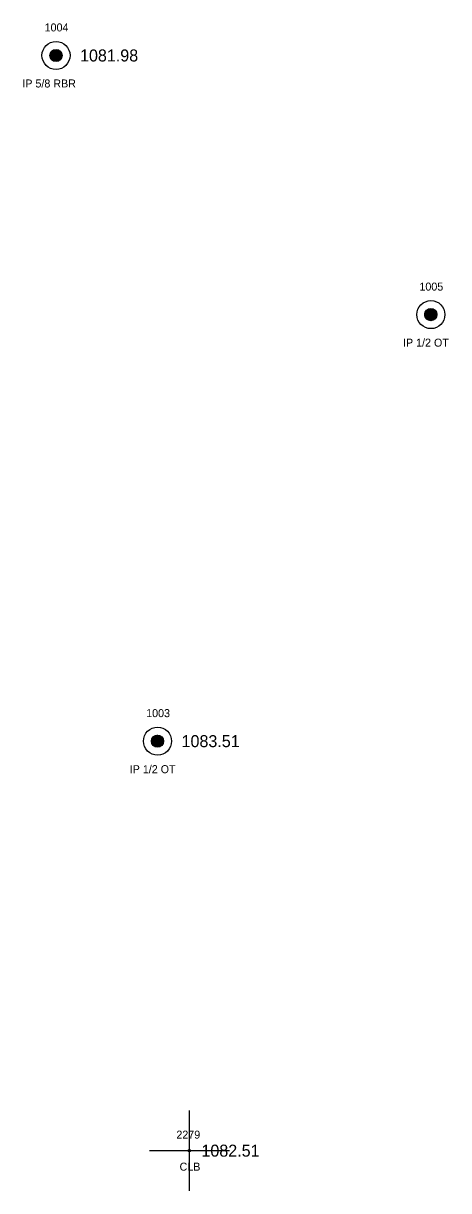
# Model space of a CAD drawing. Extents: x 1578957 to 1581675, y 1115963 to 1120391.
# Drawn here: x 1579957.7 to 1580010.8, y 1116544.2 to 1116690 of the extents above; entities that cross this region are included whole.
import ezdxf

# ---------------------------------------------------------------- set-up
doc = ezdxf.new("R2010")
doc.units = 0
for name, color, linetype in [('RD_EX_DV_Prop_txCode', 7, 'Continuous'), ('RD_EX_DV_PropPin', 7, 'Continuous'), ('RD_EX_Misc', 7, 'Continuous'), ('RD_EX_TX_DV_Prop_ELEV', 7, 'Continuous'), ('RD_HC_Survey_ELEV', 7, 'Continuous'), ('RD_HC_Survey_txCode', 7, 'Continuous'), ('RD_SMD_Locator', 7, 'Continuous')]:
    doc.layers.add(name, color=color, linetype=linetype)

msp = doc.modelspace()

# ---------------------------------------------------------------- linework, layer by layer
at = {"layer": 'RD_EX_DV_PropPin'}
for p, q in [((1579961.08, 1116685.81), (1579961.08, 1116686.2)), ((1579961.11, 1116685.71), (1579961.11, 1116686.31)), ((1579961.15, 1116685.64), (1579961.15, 1116686.38)), ((1579961.18, 1116685.58), (1579961.18, 1116686.43)), ((1579961.22, 1116685.53), (1579961.22, 1116686.48)), ((1579961.25, 1116685.49), (1579961.25, 1116686.52)), ((1579961.29, 1116685.46), (1579961.29, 1116686.56)), ((1579961.32, 1116685.43), (1579961.32, 1116686.59)), ((1579961.36, 1116685.4), (1579961.36, 1116686.62)), ((1579961.39, 1116685.37), (1579961.39, 1116686.64)), ((1579961.43, 1116685.35), (1579961.43, 1116686.66)), ((1579961.46, 1116685.33), (1579961.46, 1116686.68)), ((1579961.5, 1116685.31), (1579961.5, 1116686.7)), ((1579961.53, 1116685.3), (1579961.53, 1116686.71)), ((1579961.57, 1116685.29), (1579961.57, 1116686.73)), ((1579961.6, 1116685.28), (1579961.6, 1116686.74)), ((1579961.64, 1116685.27), (1579961.64, 1116686.75)), ((1579961.67, 1116685.26), (1579961.67, 1116686.76)), ((1579961.71, 1116685.25), (1579961.71, 1116686.76)), ((1579961.74, 1116685.25), (1579961.74, 1116686.77)), ((1579961.78, 1116685.25), (1579961.78, 1116686.77)), ((1579961.81, 1116685.25), (1579961.81, 1116686.77)), ((1579961.85, 1116685.25), (1579961.85, 1116686.77)), ((1579961.88, 1116685.25), (1579961.88, 1116686.77)), ((1579961.92, 1116685.25), (1579961.92, 1116686.76)), ((1579961.95, 1116685.26), (1579961.95, 1116686.76)), ((1579961.99, 1116685.27), (1579961.99, 1116686.75)), ((1579962.02, 1116685.28), (1579962.02, 1116686.74)), ((1579962.06, 1116685.29), (1579962.06, 1116686.73)), ((1579962.09, 1116685.3), (1579962.09, 1116686.71)), ((1579962.13, 1116685.31), (1579962.13, 1116686.7)), ((1579962.16, 1116685.33), (1579962.16, 1116686.68)), ((1579962.2, 1116685.35), (1579962.2, 1116686.66)), ((1579962.23, 1116685.37), (1579962.23, 1116686.64)), ((1579962.27, 1116685.4), (1579962.27, 1116686.62)), ((1579962.3, 1116685.43), (1579962.3, 1116686.59)), ((1579962.34, 1116685.46), (1579962.34, 1116686.56)), ((1579962.37, 1116685.49), (1579962.37, 1116686.52)), ((1579962.41, 1116685.53), (1579962.41, 1116686.48)), ((1579962.44, 1116685.58), (1579962.44, 1116686.43)), ((1579962.48, 1116685.64), (1579962.48, 1116686.38)), ((1579962.51, 1116685.71), (1579962.51, 1116686.31)), ((1579962.55, 1116685.81), (1579962.55, 1116686.2)), ((1580007.85, 1116653.44), (1580007.85, 1116653.83)), ((1580007.89, 1116653.34), (1580007.89, 1116653.93)), ((1580007.92, 1116653.27), (1580007.92, 1116654.01)), ((1580007.96, 1116653.21), (1580007.96, 1116654.06)), ((1580007.99, 1116653.16), (1580007.99, 1116654.11)), ((1580008.03, 1116653.12), (1580008.03, 1116654.15)), ((1580008.06, 1116653.09), (1580008.06, 1116654.19)), ((1580008.1, 1116653.05), (1580008.1, 1116654.22)), ((1580008.13, 1116653.03), (1580008.13, 1116654.25)), ((1580008.17, 1116653), (1580008.17, 1116654.27)), ((1580008.2, 1116652.98), (1580008.2, 1116654.29)), ((1580008.24, 1116652.96), (1580008.24, 1116654.31)), ((1580008.27, 1116652.94), (1580008.27, 1116654.33)), ((1580008.31, 1116652.93), (1580008.31, 1116654.34)), ((1580008.34, 1116652.92), (1580008.34, 1116654.36)), ((1580008.38, 1116652.9), (1580008.38, 1116654.37)), ((1580008.41, 1116652.9), (1580008.41, 1116654.38)), ((1580008.45, 1116652.89), (1580008.45, 1116654.38)), ((1580008.48, 1116652.88), (1580008.48, 1116654.39)), ((1580008.52, 1116652.88), (1580008.52, 1116654.39)), ((1580008.55, 1116652.88), (1580008.55, 1116654.4)), ((1580008.59, 1116652.88), (1580008.59, 1116654.4)), ((1580008.62, 1116652.88), (1580008.62, 1116654.4)), ((1580008.66, 1116652.88), (1580008.66, 1116654.39)), ((1580008.69, 1116652.88), (1580008.69, 1116654.39)), ((1580008.73, 1116652.89), (1580008.73, 1116654.38)), ((1580008.76, 1116652.9), (1580008.76, 1116654.38)), ((1580008.8, 1116652.9), (1580008.8, 1116654.37)), ((1580008.83, 1116652.92), (1580008.83, 1116654.36)), ((1580008.87, 1116652.93), (1580008.87, 1116654.34)), ((1580008.9, 1116652.94), (1580008.9, 1116654.33)), ((1580008.94, 1116652.96), (1580008.94, 1116654.31)), ((1580008.97, 1116652.98), (1580008.97, 1116654.29)), ((1580009.01, 1116653), (1580009.01, 1116654.27)), ((1580009.04, 1116653.03), (1580009.04, 1116654.25)), ((1580009.08, 1116653.05), (1580009.08, 1116654.22)), ((1580009.11, 1116653.09), (1580009.11, 1116654.19)), ((1580009.15, 1116653.12), (1580009.15, 1116654.15)), ((1580009.18, 1116653.16), (1580009.18, 1116654.11)), ((1580009.22, 1116653.21), (1580009.22, 1116654.06)), ((1580009.25, 1116653.27), (1580009.25, 1116654.01)), ((1580009.29, 1116653.34), (1580009.29, 1116653.93)), ((1580009.32, 1116653.44), (1580009.32, 1116653.83)), ((1579973.96, 1116599.81), (1579973.96, 1116600.91)), ((1579973.99, 1116599.78), (1579973.99, 1116600.95)), ((1579974.03, 1116599.75), (1579974.03, 1116600.97)), ((1579974.06, 1116599.73), (1579974.06, 1116601)), ((1579974.1, 1116599.71), (1579974.1, 1116601.02)), ((1579974.13, 1116599.69), (1579974.13, 1116601.04)), ((1579974.17, 1116599.67), (1579974.17, 1116601.06)), ((1579974.2, 1116599.66), (1579974.2, 1116601.07)), ((1579974.24, 1116599.64), (1579974.24, 1116601.08)), ((1579974.27, 1116599.63), (1579974.27, 1116601.1)), ((1579974.31, 1116599.62), (1579974.31, 1116601.1)), ((1579974.34, 1116599.62), (1579974.34, 1116601.11)), ((1579974.38, 1116599.61), (1579974.38, 1116601.12)), ((1579974.41, 1116599.61), (1579974.41, 1116601.12)), ((1579974.45, 1116599.6), (1579974.45, 1116601.12)), ((1579974.48, 1116599.6), (1579974.48, 1116601.13)), ((1579974.52, 1116599.6), (1579974.52, 1116601.12)), ((1579974.55, 1116599.61), (1579974.55, 1116601.12)), ((1579974.59, 1116599.61), (1579974.59, 1116601.12)), ((1579974.62, 1116599.62), (1579974.62, 1116601.11)), ((1579974.66, 1116599.62), (1579974.66, 1116601.1)), ((1579974.69, 1116599.63), (1579974.69, 1116601.1)), ((1579974.73, 1116599.64), (1579974.73, 1116601.08)), ((1579974.76, 1116599.66), (1579974.76, 1116601.07)), ((1579974.8, 1116599.67), (1579974.8, 1116601.06)), ((1579974.83, 1116599.69), (1579974.83, 1116601.04)), ((1579974.87, 1116599.71), (1579974.87, 1116601.02)), ((1579974.9, 1116599.73), (1579974.9, 1116601)), ((1579974.94, 1116599.75), (1579974.94, 1116600.97)), ((1579974.97, 1116599.78), (1579974.97, 1116600.95)), ((1579975.01, 1116599.81), (1579975.01, 1116600.91)), ((1579973.75, 1116600.17), (1579973.75, 1116600.56)), ((1579973.78, 1116600.07), (1579973.78, 1116600.66)), ((1579973.82, 1116599.99), (1579973.82, 1116600.73)), ((1579973.85, 1116599.94), (1579973.85, 1116600.79)), ((1579973.89, 1116599.89), (1579973.89, 1116600.84)), ((1579973.92, 1116599.85), (1579973.92, 1116600.88)), ((1579975.04, 1116599.85), (1579975.04, 1116600.88)), ((1579975.08, 1116599.89), (1579975.08, 1116600.84)), ((1579975.11, 1116599.94), (1579975.11, 1116600.79)), ((1579975.15, 1116599.99), (1579975.15, 1116600.73)), ((1579975.18, 1116600.07), (1579975.18, 1116600.66)), ((1579975.22, 1116600.17), (1579975.22, 1116600.56))]:
    msp.add_line(p, q, dxfattribs=at)
for centre, radius in [((1579961.81, 1116686.01), 1.75), ((1579961.81, 1116686.01), 0.761), ((1580008.59, 1116653.64), 1.75), ((1580008.59, 1116653.64), 0.761), ((1579974.48, 1116600.36), 1.75), ((1579974.48, 1116600.36), 0.761)]:
    msp.add_circle(centre, radius, dxfattribs=at)
at = {"layer": 'RD_EX_Misc'}
for p, q in [((1579978.46, 1116544.21), (1579978.46, 1116554.21)), ((1579973.46, 1116549.21), (1579983.46, 1116549.21))]:
    msp.add_line(p, q, dxfattribs=at)
at = {"layer": 'RD_SMD_Locator'}
for centre in [(1579961.81, 1116686.01), (1580008.59, 1116653.64), (1579974.48, 1116600.36), (1579978.46, 1116549.21)]:
    msp.add_circle(centre, 0.15, dxfattribs=at)

# ---------------------------------------------------------------- texts
at = {"layer": 'RD_EX_DV_Prop_txCode'}
for s, p in [('1004', (1579960.39, 1116689.01)), ('IP 5/8 RBR', (1579957.61, 1116682.01)), ('1005', (1580007.16, 1116656.64)), ('IP 1/2 OT', (1580005.11, 1116649.64)), ('1003', (1579973.06, 1116603.36)), ('IP 1/2 OT', (1579971.01, 1116596.36))]:
    msp.add_text(s, height=1, dxfattribs=at).set_placement(p)
at = {"layer": 'RD_EX_TX_DV_Prop_ELEV'}
for s, p in [('1081.98', (1579964.81, 1116685.26)), ('1083.51', (1579977.48, 1116599.61))]:
    msp.add_text(s, height=1.5, dxfattribs=at).set_placement(p)
at = {"layer": 'RD_HC_Survey_ELEV'}
msp.add_text('1082.51', height=1.5, dxfattribs=at).set_placement((1579979.96, 1116548.46))
at = {"layer": 'RD_HC_Survey_txCode'}
for s, p in [('2279', (1579976.83, 1116550.71)), ('CLB', (1579977.23, 1116546.71))]:
    msp.add_text(s, height=1, dxfattribs=at).set_placement(p)

doc.saveas('drawing.dxf')
